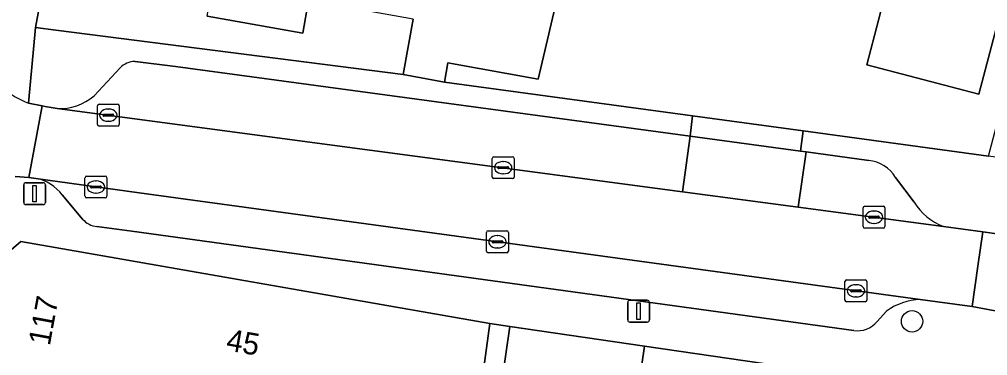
# Model space of a CAD drawing. Extents: x 161838 to 162344, y 381620 to 382160.
# Drawn here: x 161868.19 to 161912.46, y 381707.09 to 381722.46 of the extents above; entities that cross this region are included whole.
import ezdxf

# ---------------------------------------------------------------- set-up
doc = ezdxf.new("R2010")
doc.units = 0
for name, color, linetype in [('IMGEO_Boom', 7, 'Continuous'), ('IMGEO_Erf', 7, 'Continuous'), ('IMGEO_Kolk', 7, 'Continuous'), ('IMGEO_Lichtmast', 7, 'Continuous'), ('IMGEO_Pand', 7, 'Continuous'), ('IMGEO_Pand_nummerreeks', 7, 'Continuous'), ('IMGEO_Parkeervlak_open', 7, 'Continuous'), ('IMGEO_Rijbaan_lokaal_open', 7, 'Continuous'), ('IMGEO_Voetpad_open', 7, 'Continuous')]:
    doc.layers.add(name, color=color, linetype=linetype)

msp = doc.modelspace()

# ---------------------------------------------------------------- linework, layer by layer
at = {"layer": 'IMGEO_Boom'}
msp.add_circle((161909.002, 381708.661), 0.489, dxfattribs=at)
at = {"layer": 'IMGEO_Erf'}
msp.add_lwpolyline([(161889.894, 381703.481), (161890.618, 381708.428), (161889.701, 381708.562), (161889.03, 381703.608)], dxfattribs=at)
at = {"layer": 'IMGEO_Kolk'}
for p, q in [((161871.754, 381717.654), (161871.754, 381718.506)), ((161871.829, 381718.58), (161872.681, 381718.58)), ((161872.755, 381718.506), (161872.755, 381717.654)), ((161872.013, 381718.074), (161872.013, 381718.086)), ((161872.451, 381718.037), (161872.053, 381718.037)), ((161872.056, 381718.123), (161872.454, 381718.123)), ((161872.242, 381718.36), (161872.267, 381718.36)), ((161872.497, 381718.086), (161872.497, 381718.074)), ((161872.265, 381717.8), (161872.24, 381717.8)), ((161872.681, 381717.58), (161871.829, 381717.58)), ((161889.808, 381715.255), (161889.808, 381716.107)), ((161889.883, 381716.181), (161890.735, 381716.181)), ((161890.296, 381715.961), (161890.321, 381715.961)), ((161890.809, 381716.107), (161890.809, 381715.255)), ((161890.067, 381715.675), (161890.067, 381715.687)), ((161890.505, 381715.638), (161890.107, 381715.638)), ((161890.11, 381715.724), (161890.508, 381715.724)), ((161890.319, 381715.401), (161890.294, 381715.401)), ((161890.551, 381715.687), (161890.551, 381715.675)), ((161871.187, 381714.373), (161871.187, 381715.225)), ((161871.262, 381715.299), (161872.114, 381715.299)), ((161871.675, 381715.079), (161871.7, 381715.079)), ((161872.188, 381715.225), (161872.188, 381714.373)), ((161890.735, 381715.181), (161889.883, 381715.181)), ((161871.446, 381714.793), (161871.446, 381714.805)), ((161871.884, 381714.756), (161871.486, 381714.756)), ((161871.489, 381714.842), (161871.887, 381714.842)), ((161871.698, 381714.519), (161871.673, 381714.519)), ((161871.93, 381714.805), (161871.93, 381714.793)), ((161872.114, 381714.299), (161871.262, 381714.299)), ((161906.762, 381712.992), (161906.762, 381713.844)), ((161906.837, 381713.918), (161907.689, 381713.918)), ((161907.25, 381713.698), (161907.275, 381713.698)), ((161907.763, 381713.844), (161907.763, 381712.992)), ((161907.021, 381713.412), (161907.021, 381713.424)), ((161907.459, 381713.375), (161907.061, 381713.375)), ((161907.064, 381713.461), (161907.462, 381713.461)), ((161907.505, 381713.424), (161907.505, 381713.412)), ((161889.544, 381711.87), (161889.544, 381712.722)), ((161889.619, 381712.796), (161890.471, 381712.796)), ((161890.545, 381712.722), (161890.545, 381711.87)), ((161907.689, 381712.918), (161906.837, 381712.918)), ((161907.273, 381713.138), (161907.248, 381713.138)), ((161889.803, 381712.29), (161889.803, 381712.302)), ((161889.846, 381712.339), (161890.244, 381712.339)), ((161890.032, 381712.576), (161890.057, 381712.576)), ((161890.287, 381712.302), (161890.287, 381712.29)), ((161890.241, 381712.253), (161889.843, 381712.253)), ((161890.055, 381712.016), (161890.03, 381712.016)), ((161890.471, 381711.796), (161889.619, 381711.796)), ((161906.01, 381710.556), (161906.862, 381710.556)), ((161905.935, 381709.63), (161905.935, 381710.482)), ((161906.194, 381710.05), (161906.194, 381710.062)), ((161906.237, 381710.099), (161906.635, 381710.099)), ((161906.423, 381710.336), (161906.448, 381710.336)), ((161906.678, 381710.062), (161906.678, 381710.05)), ((161906.936, 381710.482), (161906.936, 381709.63)), ((161906.632, 381710.013), (161906.234, 381710.013)), ((161906.446, 381709.776), (161906.421, 381709.776)), ((161906.862, 381709.556), (161906.01, 381709.556))]:
    msp.add_line(p, q, dxfattribs=at)
for points in [[(161871.754, 381717.654), (161871.754, 381718.506)], [(161871.829, 381718.58), (161872.681, 381718.58)], [(161872.755, 381718.506), (161872.755, 381717.654)], [(161872.681, 381717.58), (161871.829, 381717.58)], [(161889.808, 381715.255), (161889.808, 381716.107)], [(161889.883, 381716.181), (161890.735, 381716.181)], [(161890.809, 381716.107), (161890.809, 381715.255)], [(161871.187, 381714.373), (161871.187, 381715.225)], [(161871.262, 381715.299), (161872.114, 381715.299)], [(161872.188, 381715.225), (161872.188, 381714.373)], [(161890.735, 381715.181), (161889.883, 381715.181)], [(161872.114, 381714.299), (161871.262, 381714.299)], [(161906.762, 381712.992), (161906.762, 381713.844)], [(161906.837, 381713.918), (161907.689, 381713.918)], [(161907.763, 381713.844), (161907.763, 381712.992)], [(161889.544, 381711.87), (161889.544, 381712.722)], [(161889.619, 381712.796), (161890.471, 381712.796)], [(161890.545, 381712.722), (161890.545, 381711.87)], [(161907.689, 381712.918), (161906.837, 381712.918)], [(161890.471, 381711.796), (161889.619, 381711.796)], [(161906.01, 381710.556), (161906.862, 381710.556)], [(161905.935, 381709.63), (161905.935, 381710.482)], [(161906.936, 381710.482), (161906.936, 381709.63)], [(161906.862, 381709.556), (161906.01, 381709.556)]]:
    msp.add_lwpolyline(points, dxfattribs=at)
for centre, radius, start, end in [((161871.831, 381718.504), 0.0765, 91.552, 178.448), ((161871.831, 381718.504), 0.0765, 91.552, 178.448), ((161872.679, 381718.504), 0.0765, 1.552, 88.448), ((161872.679, 381718.504), 0.0765, 1.552, 88.448), ((161872.053, 381718.083), 0.0403, 85.8775, 175.7526), ((161872.05, 381718.073), 0.0366, 178.938, 274.7102), ((161872.454, 381718.08), 0.043, 264.8664, 352.4533), ((161872.458, 381718.085), 0.0386, 1.7309, 96.639), ((161871.831, 381717.656), 0.0765, 181.552, 268.448), ((161871.831, 381717.656), 0.0765, 181.552, 268.448), ((161872.679, 381717.656), 0.0765, 271.552, 358.448), ((161872.679, 381717.656), 0.0765, 271.552, 358.448), ((161889.885, 381716.105), 0.0765, 91.552, 178.448), ((161889.885, 381716.105), 0.0765, 91.552, 178.448), ((161890.733, 381716.105), 0.0765, 1.552, 88.448), ((161890.733, 381716.105), 0.0765, 1.552, 88.448), ((161890.107, 381715.684), 0.0403, 85.8775, 175.7526), ((161890.104, 381715.674), 0.0366, 178.938, 274.7102), ((161890.508, 381715.681), 0.043, 264.8664, 352.4533), ((161890.512, 381715.686), 0.0386, 1.7309, 96.639), ((161871.264, 381715.223), 0.0765, 91.552, 178.448), ((161871.264, 381715.223), 0.0765, 91.552, 178.448), ((161872.112, 381715.223), 0.0765, 1.552, 88.448), ((161872.112, 381715.223), 0.0765, 1.552, 88.448), ((161889.885, 381715.257), 0.0765, 181.552, 268.448), ((161889.885, 381715.257), 0.0765, 181.552, 268.448), ((161890.733, 381715.257), 0.0765, 271.552, 358.448), ((161890.733, 381715.257), 0.0765, 271.552, 358.448), ((161871.486, 381714.802), 0.0403, 85.8775, 175.7526), ((161871.483, 381714.792), 0.0366, 178.938, 274.7102), ((161871.887, 381714.799), 0.043, 264.8664, 352.4533), ((161871.891, 381714.804), 0.0386, 1.7309, 96.639), ((161871.264, 381714.375), 0.0765, 181.552, 268.448), ((161871.264, 381714.375), 0.0765, 181.552, 268.448), ((161872.112, 381714.375), 0.0765, 271.552, 358.448), ((161872.112, 381714.375), 0.0765, 271.552, 358.448), ((161906.839, 381713.842), 0.0765, 91.552, 178.448), ((161906.839, 381713.842), 0.0765, 91.552, 178.448), ((161907.687, 381713.842), 0.0765, 1.552, 88.448), ((161907.687, 381713.842), 0.0765, 1.552, 88.448), ((161907.061, 381713.421), 0.0403, 85.8775, 175.7526), ((161907.058, 381713.411), 0.0366, 178.938, 274.7102), ((161907.462, 381713.418), 0.043, 264.8664, 352.4533), ((161907.466, 381713.423), 0.0386, 1.7309, 96.639), ((161889.621, 381712.72), 0.0765, 91.552, 178.448), ((161889.621, 381712.72), 0.0765, 91.552, 178.448), ((161890.469, 381712.72), 0.0765, 1.552, 88.448), ((161890.469, 381712.72), 0.0765, 1.552, 88.448), ((161906.839, 381712.994), 0.0765, 181.552, 268.448), ((161906.839, 381712.994), 0.0765, 181.552, 268.448), ((161907.687, 381712.994), 0.0765, 271.552, 358.448), ((161907.687, 381712.994), 0.0765, 271.552, 358.448), ((161889.843, 381712.299), 0.0403, 85.8775, 175.7526), ((161889.84, 381712.289), 0.0366, 178.938, 274.7102), ((161890.244, 381712.296), 0.043, 264.8664, 352.4533), ((161890.248, 381712.301), 0.0386, 1.7309, 96.639), ((161889.621, 381711.872), 0.0765, 181.552, 268.448), ((161889.621, 381711.872), 0.0765, 181.552, 268.448), ((161890.469, 381711.872), 0.0765, 271.552, 358.448), ((161890.469, 381711.872), 0.0765, 271.552, 358.448), ((161906.012, 381710.48), 0.0765, 91.552, 178.448), ((161906.012, 381710.48), 0.0765, 91.552, 178.448), ((161906.86, 381710.48), 0.0765, 1.552, 88.448), ((161906.86, 381710.48), 0.0765, 1.552, 88.448), ((161906.234, 381710.059), 0.0403, 85.8775, 175.7526), ((161906.639, 381710.061), 0.0386, 1.7309, 96.639), ((161906.012, 381709.632), 0.0765, 181.552, 268.448), ((161906.012, 381709.632), 0.0765, 181.552, 268.448), ((161906.231, 381710.049), 0.0366, 178.938, 274.7102), ((161906.635, 381710.056), 0.043, 264.8664, 352.4533), ((161906.86, 381709.632), 0.0765, 271.552, 358.448), ((161906.86, 381709.632), 0.0765, 271.552, 358.448)]:
    msp.add_arc(centre, radius, start, end, dxfattribs=at)
for centre, major_axis, ratio, start_param, end_param in [((161872.241, 381718.08), (-0.387, 0.002), 0.722429, 4.712389, 7.853982), ((161872.266, 381718.08), (-0.39, 0.002), 0.717154, 1.570796, 4.712389), ((161890.295, 381715.681), (-0.387, 0.002), 0.722429, 4.712389, 7.853982), ((161890.32, 381715.681), (-0.39, 0.002), 0.717154, 1.570796, 4.712389), ((161871.674, 381714.799), (-0.387, 0.002), 0.722429, 4.712389, 7.853982), ((161871.699, 381714.799), (-0.39, 0.002), 0.717154, 1.570796, 4.712389), ((161907.249, 381713.418), (-0.387, 0.002), 0.722429, 4.712389, 7.853982), ((161907.274, 381713.418), (-0.39, 0.002), 0.717154, 1.570796, 4.712389), ((161890.031, 381712.296), (-0.387, 0.002), 0.722429, 4.712389, 7.853982), ((161890.056, 381712.296), (-0.39, 0.002), 0.717154, 1.570796, 4.712389), ((161906.422, 381710.056), (-0.387, 0.002), 0.722429, 4.712389, 7.853982), ((161906.447, 381710.056), (-0.39, 0.002), 0.717154, 1.570796, 4.712389)]:
    msp.add_ellipse(centre, major_axis=major_axis, ratio=ratio, start_param=start_param, end_param=end_param, dxfattribs=at)
at = {"layer": 'IMGEO_Lichtmast'}
for p, q in [((161868.484, 381714.994), (161869.274, 381714.994)), ((161869.274, 381714.994), (161868.484, 381714.994)), ((161868.384, 381714.094), (161868.384, 381714.894)), ((161868.384, 381714.894), (161868.384, 381714.094)), ((161869.374, 381714.894), (161869.374, 381714.094)), ((161869.374, 381714.094), (161869.374, 381714.894)), ((161869.274, 381713.994), (161868.484, 381713.994)), ((161868.484, 381713.994), (161869.274, 381713.994)), ((161896.1, 381709.625), (161896.89, 381709.625)), ((161896.89, 381709.625), (161896.1, 381709.625)), ((161896, 381708.725), (161896, 381709.525)), ((161896, 381709.525), (161896, 381708.725)), ((161896.99, 381709.525), (161896.99, 381708.725)), ((161896.99, 381708.725), (161896.99, 381709.525)), ((161896.89, 381708.625), (161896.1, 381708.625)), ((161896.1, 381708.625), (161896.89, 381708.625))]:
    msp.add_line(p, q, dxfattribs=at)
for points in [[(161868.804, 381714.869), (161868.954, 381714.869), (161868.954, 381714.119), (161868.804, 381714.119), (161868.804, 381714.869)], [(161896.42, 381709.5), (161896.57, 381709.5), (161896.57, 381708.75), (161896.42, 381708.75), (161896.42, 381709.5)]]:
    msp.add_lwpolyline(points, dxfattribs=at)
for centre, start, end in [((161868.484, 381714.894), 90, 180), ((161868.484, 381714.894), 90, 180), ((161869.274, 381714.894), 0, 90), ((161869.274, 381714.894), 360, 90), ((161868.484, 381714.094), 180, 270), ((161868.484, 381714.094), 180, 270), ((161869.274, 381714.094), 270, 0), ((161869.274, 381714.094), 270, 0), ((161896.1, 381709.525), 90, 180), ((161896.1, 381709.525), 90, 180), ((161896.89, 381709.525), 0, 90), ((161896.89, 381709.525), 360, 90), ((161896.1, 381708.725), 180, 270), ((161896.1, 381708.725), 180, 270), ((161896.89, 381708.725), 270, 0), ((161896.89, 381708.725), 270, 0)]:
    msp.add_arc(centre, 0.1, start, end, dxfattribs=at)
at = {"layer": 'IMGEO_Pand'}
for points in [[(161886.186, 381722.471), (161885.74, 381719.94), (161887.622, 381719.595), (161887.784, 381720.479), (161891.913, 381719.721), (161893.893, 381728.171)], [(161908.006, 381724.477), (161906.933, 381720.378), (161912.06, 381719.035), (161913.133, 381723.134)], [(161876.775, 381722.602), (161881.147, 381721.831), (161881.41, 381723.315)]]:
    msp.add_lwpolyline(points, dxfattribs=at)
for points in [[(161865.976, 381706.071), (161875.017, 381704.529), (161884.134, 381702.846), (161883.394, 381698.839), (161888.293, 381698.163), (161889.03, 381703.608), (161889.701, 381708.562), (161868.259, 381712.301), (161866.911, 381711.167)], [(161896.772, 381707.527), (161890.618, 381708.428), (161889.894, 381703.481), (161889.338, 381699.605), (161888.672, 381695.011), (161888.605, 381694.549), (161889.782, 381694.378), (161891.294, 381694.159), (161891.911, 381698.416), (161892.025, 381699.201), (161893.938, 381698.913), (161894.489, 381698.831), (161895.475, 381698.683), (161895.528, 381699.047)], [(161902.202, 381706.732), (161896.772, 381707.527), (161895.528, 381699.047), (161895.475, 381698.683), (161894.712, 381693.663), (161896.969, 381693.332), (161897.758, 381698.721), (161900.96, 381698.253)]]:
    msp.add_lwpolyline(points, close=True, dxfattribs=at)
at = {"layer": 'IMGEO_Parkeervlak_open'}
for points in [[(161869.911, 381718.389), (161898.507, 381714.581), (161898.861, 381717.122), (161875.325, 381720.308), (161873.478, 381720.533)], [(161872.79, 381720.242), (161871.6, 381718.966)], [(161907.02, 381716.017), (161904.162, 381716.404), (161903.797, 381713.876), (161910.432, 381712.993)], [(161909.378, 381709.658), (161873.668, 381714.537), (161868.939, 381715.193)], [(161909.101, 381714.113), (161908.244, 381715.237)], [(161870.151, 381714.435), (161871.079, 381713.333)], [(161871.736, 381712.996), (161873.323, 381712.777), (161906.334, 381708.242)], [(161907.41, 381708.655), (161907.838, 381709.127)]]:
    msp.add_lwpolyline(points, dxfattribs=at)
for centre, radius, start, end in [((161873.469, 381719.595), 0.938, 89.471, 136.3823), ((161870.043, 381720.762), 2.376, 266.804, 310.9186), ((161906.85, 381714.4), 1.626, 30.9925, 83.9924), ((161868.565, 381713.248), 1.981, 36.8255, 79.1297), ((161911.381, 381715.472), 2.654, 210.7932, 249.0474), ((161871.788, 381713.907), 0.912, 218.9737, 266.7163), ((161909.457, 381706.932), 2.728, 91.6502, 126.3987), ((161906.506, 381709.401), 1.172, 261.5476, 320.4489)]:
    msp.add_arc(centre, radius, start, end, dxfattribs=at)
at = {"layer": 'IMGEO_Rijbaan_lokaal_open'}
for points in [[(161867.989, 381715.284), (161868.626, 381715.237), (161869.225, 381718.514)], [(161869.225, 381718.514), (161868.609, 381718.629)]]:
    msp.add_lwpolyline(points, dxfattribs=at)
for points in [[(161869.225, 381718.514), (161868.626, 381715.237), (161868.939, 381715.193), (161873.668, 381714.537), (161909.378, 381709.658), (161911.754, 381709.336), (161912.011, 381711.179), (161912.231, 381712.753), (161910.432, 381712.993), (161903.797, 381713.876), (161898.507, 381714.581), (161869.911, 381718.389), (161869.365, 381718.483)], [(161914.683, 381712.406), (161912.231, 381712.753), (161912.011, 381711.179), (161911.754, 381709.336), (161914.179, 381708.883), (161914.467, 381710.894)]]:
    msp.add_lwpolyline(points, close=True, dxfattribs=at)
msp.add_arc((161871.05, 381724.49), 6.349, 222.9381, 247.3886, dxfattribs=at)
at = {"layer": 'IMGEO_Voetpad_open'}
for points in [[(161868.609, 381718.629), (161868.92, 381722.091), (161872.827, 381742.933), (161873.489, 381746.458), (161874.307, 381746.749), (161874.727, 381749.038), (161874.078, 381749.589), (161874.155, 381750), (161875.101, 381755.029), (161876.159, 381760.654), (161877.48, 381767.677), (161880.122, 381781.461), (161880.152, 381781.62), (161881.558, 381789.042), (161882.7, 381795.067), (161887.08, 381818.184), (161887.141, 381818.507), (161891.353, 381840.988), (161894.318, 381856.539), (161897.372, 381872.555), (161898.938, 381880.835), (161901.744, 381895.676)], [(161873.478, 381720.533), (161875.325, 381720.308), (161898.861, 381717.122), (161898.959, 381718.053), (161887.622, 381719.595), (161885.74, 381719.94), (161869.859, 381721.971), (161868.92, 381722.091), (161868.609, 381718.629), (161869.225, 381718.514), (161869.365, 381718.483), (161869.911, 381718.389)], [(161871.6, 381718.966), (161872.79, 381720.242)], [(161915.172, 381715.818), (161912.504, 381716.211), (161904.028, 381717.364), (161903.906, 381716.439), (161904.162, 381716.404), (161907.02, 381716.017)], [(161910.432, 381712.993), (161912.231, 381712.753), (161914.683, 381712.406), (161915.172, 381715.818)], [(161867.479, 381715.184), (161866.911, 381711.167), (161868.259, 381712.301), (161889.701, 381708.562), (161890.618, 381708.428), (161896.772, 381707.527), (161902.202, 381706.732), (161907.63, 381705.938), (161913.399, 381705.093), (161916.016, 381704.682), (161918.308, 381704.376), (161918.428, 381705.281), (161922.044, 381704.799), (161922.127, 381705.725), (161922.319, 381707.479)], [(161868.939, 381715.193), (161868.626, 381715.237), (161867.989, 381715.284)], [(161908.244, 381715.237), (161909.101, 381714.113)], [(161871.079, 381713.333), (161870.151, 381714.435)], [(161906.334, 381708.242), (161873.323, 381712.777), (161871.736, 381712.996)], [(161922.319, 381707.479), (161922.367, 381707.809), (161914.179, 381708.883), (161911.754, 381709.336), (161909.378, 381709.658)], [(161907.838, 381709.127), (161907.41, 381708.655)]]:
    msp.add_lwpolyline(points, dxfattribs=at)
for points in [[(161875.98, 381742.352), (161872.993, 381742.884), (161872.827, 381742.933), (161868.92, 381722.091), (161869.859, 381721.971), (161885.74, 381719.94), (161886.186, 381722.471), (161881.41, 381723.315), (161881.147, 381721.831), (161876.775, 381722.602), (161877.038, 381724.095), (161873.953, 381724.639), (161874.777, 381729.306), (161874.026, 381729.438), (161873.926, 381728.874), (161873.608, 381728.93), (161875.779, 381741.216), (161875.937, 381742.11)], [(161914.271, 381722.897), (161913.133, 381723.134), (161912.06, 381719.035), (161906.933, 381720.378), (161908.006, 381724.477), (161893.893, 381728.171), (161891.913, 381719.721), (161887.784, 381720.479), (161887.622, 381719.595), (161898.959, 381718.053), (161904.028, 381717.364), (161912.504, 381716.211)], [(161904.028, 381717.364), (161898.959, 381718.053), (161898.861, 381717.122), (161903.906, 381716.439)], [(161903.797, 381713.876), (161904.162, 381716.404), (161903.906, 381716.439), (161898.861, 381717.122), (161898.507, 381714.581)]]:
    msp.add_lwpolyline(points, close=True, dxfattribs=at)
for centre, radius, start, end in [((161873.469, 381719.595), 0.938, 89.471, 136.3823), ((161871.05, 381724.49), 6.349, 222.9381, 247.3886), ((161870.043, 381720.762), 2.376, 266.804, 310.9186), ((161906.85, 381714.4), 1.626, 30.9925, 83.9924), ((161868.565, 381713.248), 1.981, 36.8255, 79.1297), ((161911.381, 381715.472), 2.654, 210.7932, 249.0474), ((161871.788, 381713.907), 0.912, 218.9737, 266.7163), ((161909.457, 381706.932), 2.728, 91.6502, 126.3987), ((161906.506, 381709.401), 1.172, 261.5476, 320.4489)]:
    msp.add_arc(centre, radius, start, end, dxfattribs=at)

# ---------------------------------------------------------------- texts
at = {"layer": 'IMGEO_Pand_nummerreeks'}
for s, rotation, p in [('117', 79.6029, (161869.576, 381707.514)), ('45', 350.1084, (161877.603, 381707.343))]:
    msp.add_text(s, height=1, rotation=rotation, dxfattribs=at).set_placement(p)

doc.saveas('drawing.dxf')
